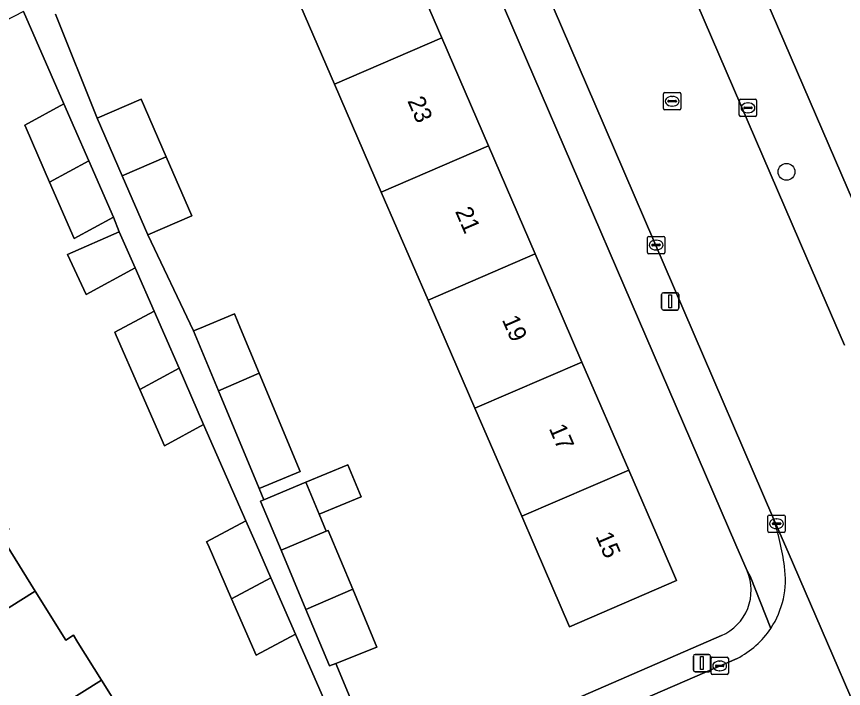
# Model space of a CAD drawing. Extents: x 159352 to 160617, y 385888 to 387323.
# Drawn here: x 159522.32 to 159569.99, y 386241.72 to 386280.46 of the extents above; entities that cross this region are included whole.
import ezdxf

# ---------------------------------------------------------------- set-up
doc = ezdxf.new("R2010")
doc.units = 0
for name, color, linetype in [('IMGEO_Boom', 7, 'Continuous'), ('IMGEO_Erf', 7, 'Continuous'), ('IMGEO_Kolk', 7, 'Continuous'), ('IMGEO_Lichtmast', 7, 'Continuous'), ('IMGEO_Pand', 7, 'Continuous'), ('IMGEO_Pand_nummerreeks', 7, 'Continuous'), ('IMGEO_Rijbaan_lokaal_gesloten', 7, 'Continuous'), ('IMGEO_Rijbaan_lokaal_open', 7, 'Continuous'), ('IMGEO_Rioolput', 7, 'Continuous'), ('IMGEO_Voetpad_open', 7, 'Continuous')]:
    doc.layers.add(name, color=color, linetype=linetype)

msp = doc.modelspace()

# ---------------------------------------------------------------- linework, layer by layer
at = {"layer": 'IMGEO_Boom'}
msp.add_circle((159566.708, 386271.508), 0.489, dxfattribs=at)
at = {"layer": 'IMGEO_Erf'}
msp.add_lwpolyline([(159586.767, 386297.278), (159584.382, 386296.255), (159582.984, 386299.512), (159581.576, 386302.794), (159583.961, 386303.817), (159582.164, 386307.956), (159579.779, 386306.933), (159578.382, 386310.188), (159576.973, 386313.472), (159579.358, 386314.495), (159576.968, 386320.066), (159553.272, 386309.836), (159574.53, 386260.594), (159598.082, 386270.879), (159595.973, 386275.922), (159593.588, 386274.899), (159592.19, 386278.156), (159590.782, 386281.438), (159593.167, 386282.461), (159591.371, 386286.6), (159588.986, 386285.577), (159587.589, 386288.833), (159586.18, 386292.116), (159588.565, 386293.139)], close=True, dxfattribs=at)
for points in [[(159564.438, 386248.501), (159563.791, 386250), (159542.657, 386298.98)], [(159544.148, 386285.464), (159546.84, 386279.234), (159549.532, 386273.004), (159552.224, 386266.774), (159554.916, 386260.543), (159557.608, 386254.313), (159559.472, 386250), (159560.36, 386247.944), (159554.191, 386245.279), (159552.208, 386249.869), (159552.151, 386250), (159551.44, 386251.649), (159548.742, 386257.876), (159546.044, 386264.104), (159543.345, 386270.332)], [(159533.356, 386250), (159533.278, 386250.179), (159535.541, 386251.392), (159533.104, 386256.934), (159530.84, 386255.721), (159529.422, 386258.968), (159528.064, 386262.076), (159527.986, 386262.255), (159530.249, 386263.468), (159529.148, 386265.966), (159526.338, 386264.429), (159525.251, 386266.744), (159528.237, 386268.049), (159527.904, 386268.885), (159525.64, 386267.672), (159524.221, 386270.92), (159522.864, 386274.027), (159522.786, 386274.206), (159525.049, 386275.419), (159522.717, 386280.742), (159520.433, 386279.575), (159518.975, 386282.911)], [(159543.345, 386270.332), (159540.647, 386276.559), (159537.949, 386282.787)], [(159524.563, 386280.591), (159526.962, 386274.606), (159529.494, 386275.704), (159530.942, 386272.367), (159532.418, 386268.965), (159529.886, 386267.867), (159532.525, 386262.332), (159532.873, 386262.477), (159534.879, 386263.313), (159535.227, 386262.477), (159536.303, 386259.895), (159538.664, 386254.23), (159536.31, 386253.249), (159536.578, 386252.606), (159538.998, 386253.613), (159541.41, 386254.617), (159542.177, 386252.774), (159539.765, 386251.77), (159540.174, 386250.789), (159540.287, 386250.836), (159541.701, 386247.443), (159543.09, 386244.109), (159540.72, 386243.167), (159543.566, 386236.338), (159562.96, 386244.778)], [(159521.73, 386250), (159523.399, 386247.331), (159525.161, 386244.513), (159525.599, 386244.788), (159525.854, 386244.381), (159527.215, 386242.204), (159528.504, 386240.141)], [(159522.371, 386227.221), (159526.489, 386229.016), (159542.159, 386235.726), (159542.352, 386235.81), (159538.396, 386244.858), (159536.132, 386243.645), (159534.713, 386246.893), (159533.356, 386250)]]:
    msp.add_lwpolyline(points, dxfattribs=at)
msp.add_arc((159561.838, 386247.378), 2.832, 293.3429, 23.3518, dxfattribs=at)
at = {"layer": 'IMGEO_Kolk'}
for p, q in [((159563.985, 386274.771), (159563.985, 386275.623)), ((159564.06, 386275.697), (159564.912, 386275.697)), ((159564.473, 386275.477), (159564.498, 386275.477)), ((159564.986, 386275.623), (159564.986, 386274.771)), ((159564.244, 386275.191), (159564.244, 386275.203)), ((159564.682, 386275.154), (159564.284, 386275.154)), ((159564.287, 386275.24), (159564.685, 386275.24)), ((159564.496, 386274.917), (159564.471, 386274.917)), ((159564.728, 386275.203), (159564.728, 386275.191)), ((159564.912, 386274.697), (159564.06, 386274.697)), ((159558.762, 386267.787), (159559.614, 386267.787)), ((159558.687, 386266.861), (159558.687, 386267.713)), ((159558.946, 386267.281), (159558.946, 386267.293)), ((159558.989, 386267.33), (159559.387, 386267.33)), ((159559.175, 386267.567), (159559.2, 386267.567)), ((159559.43, 386267.293), (159559.43, 386267.281)), ((159559.688, 386267.713), (159559.688, 386266.861)), ((159559.384, 386267.244), (159558.986, 386267.244)), ((159559.198, 386267.007), (159559.173, 386267.007)), ((159559.614, 386266.787), (159558.762, 386266.787)), ((159565.635, 386250.796), (159565.635, 386251.648)), ((159565.71, 386251.722), (159566.562, 386251.722)), ((159566.636, 386251.648), (159566.636, 386250.796)), ((159565.894, 386251.216), (159565.894, 386251.228)), ((159566.332, 386251.179), (159565.934, 386251.179)), ((159565.937, 386251.265), (159566.335, 386251.265)), ((159566.123, 386251.502), (159566.148, 386251.502)), ((159566.378, 386251.228), (159566.378, 386251.216)), ((159566.562, 386250.722), (159565.71, 386250.722)), ((159566.146, 386250.942), (159566.121, 386250.942)), ((159562.355, 386242.599), (159562.355, 386243.451)), ((159562.43, 386243.525), (159563.282, 386243.525)), ((159563.356, 386243.451), (159563.356, 386242.599)), ((159562.614, 386243.019), (159562.614, 386243.031)), ((159563.052, 386242.982), (159562.654, 386242.982)), ((159562.657, 386243.068), (159563.055, 386243.068)), ((159562.843, 386243.305), (159562.868, 386243.305)), ((159563.098, 386243.031), (159563.098, 386243.019)), ((159563.282, 386242.525), (159562.43, 386242.525)), ((159562.866, 386242.745), (159562.841, 386242.745))]:
    msp.add_line(p, q, dxfattribs=at)
for points in [[(159563.985, 386274.771), (159563.985, 386275.623)], [(159564.06, 386275.697), (159564.912, 386275.697)], [(159564.986, 386275.623), (159564.986, 386274.771)], [(159564.912, 386274.697), (159564.06, 386274.697)], [(159558.762, 386267.787), (159559.614, 386267.787)], [(159558.687, 386266.861), (159558.687, 386267.713)], [(159559.688, 386267.713), (159559.688, 386266.861)], [(159559.614, 386266.787), (159558.762, 386266.787)], [(159565.635, 386250.796), (159565.635, 386251.648)], [(159565.71, 386251.722), (159566.562, 386251.722)], [(159566.636, 386251.648), (159566.636, 386250.796)], [(159566.562, 386250.722), (159565.71, 386250.722)], [(159562.355, 386242.599), (159562.355, 386243.451)], [(159562.43, 386243.525), (159563.282, 386243.525)], [(159563.356, 386243.451), (159563.356, 386242.599)], [(159563.282, 386242.525), (159562.43, 386242.525)]]:
    msp.add_lwpolyline(points, dxfattribs=at)
for centre, radius, start, end in [((159564.062, 386275.621), 0.0765, 91.552, 178.448), ((159564.062, 386275.621), 0.0765, 91.552, 178.448), ((159564.91, 386275.621), 0.0765, 1.552, 88.448), ((159564.91, 386275.621), 0.0765, 1.552, 88.448), ((159564.284, 386275.2), 0.0403, 85.8775, 175.7526), ((159564.281, 386275.19), 0.0366, 178.938, 274.7102), ((159564.685, 386275.197), 0.043, 264.8664, 352.4533), ((159564.689, 386275.202), 0.0386, 1.7309, 96.639), ((159564.062, 386274.773), 0.0765, 181.552, 268.448), ((159564.062, 386274.773), 0.0765, 181.552, 268.448), ((159564.91, 386274.773), 0.0765, 271.552, 358.448), ((159564.91, 386274.773), 0.0765, 271.552, 358.448), ((159558.764, 386267.711), 0.0765, 91.552, 178.448), ((159558.764, 386267.711), 0.0765, 91.552, 178.448), ((159559.612, 386267.711), 0.0765, 1.552, 88.448), ((159559.612, 386267.711), 0.0765, 1.552, 88.448), ((159558.986, 386267.29), 0.0403, 85.8775, 175.7526), ((159558.983, 386267.28), 0.0366, 178.938, 274.7102), ((159559.387, 386267.287), 0.043, 264.8664, 352.4533), ((159559.391, 386267.292), 0.0386, 1.7309, 96.639), ((159558.764, 386266.863), 0.0765, 181.552, 268.448), ((159558.764, 386266.863), 0.0765, 181.552, 268.448), ((159559.612, 386266.863), 0.0765, 271.552, 358.448), ((159559.612, 386266.863), 0.0765, 271.552, 358.448), ((159565.712, 386251.646), 0.0765, 91.552, 178.448), ((159565.712, 386251.646), 0.0765, 91.552, 178.448), ((159566.56, 386251.646), 0.0765, 1.552, 88.448), ((159566.56, 386251.646), 0.0765, 1.552, 88.448), ((159565.934, 386251.225), 0.0403, 85.8775, 175.7526), ((159565.931, 386251.215), 0.0366, 178.938, 274.7102), ((159566.335, 386251.222), 0.043, 264.8664, 352.4533), ((159566.339, 386251.227), 0.0386, 1.7309, 96.639), ((159565.712, 386250.798), 0.0765, 181.552, 268.448), ((159565.712, 386250.798), 0.0765, 181.552, 268.448), ((159566.56, 386250.798), 0.0765, 271.552, 358.448), ((159566.56, 386250.798), 0.0765, 271.552, 358.448), ((159562.432, 386243.449), 0.0765, 91.552, 178.448), ((159562.432, 386243.449), 0.0765, 91.552, 178.448), ((159563.28, 386243.449), 0.0765, 1.552, 88.448), ((159563.28, 386243.449), 0.0765, 1.552, 88.448), ((159562.654, 386243.028), 0.0403, 85.8775, 175.7526), ((159562.651, 386243.018), 0.0366, 178.938, 274.7102), ((159563.055, 386243.025), 0.043, 264.8664, 352.4533), ((159563.059, 386243.03), 0.0386, 1.7309, 96.639), ((159562.432, 386242.601), 0.0765, 181.552, 268.448), ((159562.432, 386242.601), 0.0765, 181.552, 268.448), ((159563.28, 386242.601), 0.0765, 271.552, 358.448), ((159563.28, 386242.601), 0.0765, 271.552, 358.448)]:
    msp.add_arc(centre, radius, start, end, dxfattribs=at)
for centre, major_axis, ratio, start_param, end_param in [((159564.472, 386275.197), (-0.387, 0.002), 0.722429, 4.712389, 7.853982), ((159564.497, 386275.197), (-0.39, 0.002), 0.717154, 1.570796, 4.712389), ((159559.174, 386267.287), (-0.387, 0.002), 0.722429, 4.712389, 7.853982), ((159559.199, 386267.287), (-0.39, 0.002), 0.717154, 1.570796, 4.712389), ((159566.122, 386251.222), (-0.387, 0.002), 0.722429, 4.712389, 7.853982), ((159566.147, 386251.222), (-0.39, 0.002), 0.717154, 1.570796, 4.712389), ((159562.842, 386243.025), (-0.387, 0.002), 0.722429, 4.712389, 7.853982), ((159562.867, 386243.025), (-0.39, 0.002), 0.717154, 1.570796, 4.712389)]:
    msp.add_ellipse(centre, major_axis=major_axis, ratio=ratio, start_param=start_param, end_param=end_param, dxfattribs=at)
at = {"layer": 'IMGEO_Lichtmast'}
for p, q in [((159559.509, 386263.639), (159559.509, 386264.439)), ((159559.509, 386264.439), (159559.509, 386263.639)), ((159559.609, 386264.539), (159560.399, 386264.539)), ((159560.399, 386264.539), (159559.609, 386264.539)), ((159560.499, 386264.439), (159560.499, 386263.639)), ((159560.499, 386263.639), (159560.499, 386264.439)), ((159560.399, 386263.539), (159559.609, 386263.539)), ((159559.609, 386263.539), (159560.399, 386263.539)), ((159561.336, 386242.784), (159561.336, 386243.584)), ((159561.336, 386243.584), (159561.336, 386242.784)), ((159561.436, 386243.684), (159562.226, 386243.684)), ((159562.226, 386243.684), (159561.436, 386243.684)), ((159562.326, 386243.584), (159562.326, 386242.784)), ((159562.326, 386242.784), (159562.326, 386243.584)), ((159562.226, 386242.684), (159561.436, 386242.684)), ((159561.436, 386242.684), (159562.226, 386242.684))]:
    msp.add_line(p, q, dxfattribs=at)
for points in [[(159559.929, 386264.414), (159560.079, 386264.414), (159560.079, 386263.664), (159559.929, 386263.664), (159559.929, 386264.414)], [(159561.756, 386243.559), (159561.906, 386243.559), (159561.906, 386242.809), (159561.756, 386242.809), (159561.756, 386243.559)]]:
    msp.add_lwpolyline(points, dxfattribs=at)
for centre, start, end in [((159559.609, 386264.439), 90, 180), ((159559.609, 386264.439), 90, 180), ((159560.399, 386264.439), 0, 90), ((159560.399, 386264.439), 360, 90), ((159559.609, 386263.639), 180, 270), ((159559.609, 386263.639), 180, 270), ((159560.399, 386263.639), 270, 0), ((159560.399, 386263.639), 270, 0), ((159561.436, 386243.584), 90, 180), ((159561.436, 386243.584), 90, 180), ((159562.226, 386243.584), 0, 90), ((159562.226, 386243.584), 360, 90), ((159561.436, 386242.784), 180, 270), ((159561.436, 386242.784), 180, 270), ((159562.226, 386242.784), 270, 0), ((159562.226, 386242.784), 270, 0)]:
    msp.add_arc(centre, 0.1, start, end, dxfattribs=at)
at = {"layer": 'IMGEO_Pand'}
for points in [[(159537.949, 386282.787), (159540.647, 386276.559), (159546.84, 386279.234), (159544.148, 386285.464)], [(159540.647, 386276.559), (159543.345, 386270.332), (159549.532, 386273.004), (159546.84, 386279.234)], [(159525.657, 386274.027), (159525.049, 386275.419), (159522.786, 386274.206), (159522.864, 386274.027), (159524.221, 386270.92), (159526.484, 386272.133)], [(159529.494, 386275.704), (159526.962, 386274.606), (159528.409, 386271.273), (159530.942, 386272.367)], [(159543.345, 386270.332), (159546.044, 386264.104), (159552.224, 386266.774), (159549.532, 386273.004)], [(159525.64, 386267.672), (159527.904, 386268.885), (159526.484, 386272.133), (159524.221, 386270.92)], [(159529.886, 386267.867), (159532.418, 386268.965), (159530.942, 386272.367), (159528.409, 386271.273)], [(159528.237, 386268.049), (159525.251, 386266.744), (159526.338, 386264.429), (159529.148, 386265.966)], [(159554.916, 386260.543), (159552.224, 386266.774), (159546.044, 386264.104), (159548.742, 386257.876)], [(159530.857, 386262.076), (159530.249, 386263.468), (159527.986, 386262.255), (159528.064, 386262.076), (159529.422, 386258.968), (159531.685, 386260.182)], [(159535.227, 386262.477), (159534.879, 386263.313), (159532.873, 386262.477), (159532.525, 386262.332), (159533.962, 386258.884), (159536.303, 386259.895)], [(159530.84, 386255.721), (159533.104, 386256.934), (159531.685, 386260.182), (159529.422, 386258.968)], [(159557.608, 386254.313), (159554.916, 386260.543), (159548.742, 386257.876), (159551.44, 386251.649)], [(159536.31, 386253.249), (159538.664, 386254.23), (159536.303, 386259.895), (159533.962, 386258.884)], [(159538.998, 386253.613), (159539.765, 386251.77), (159542.177, 386252.774), (159541.41, 386254.617)], [(159551.44, 386251.649), (159552.151, 386250), (159552.208, 386249.869), (159554.191, 386245.279), (159560.36, 386247.944), (159559.472, 386250), (159557.608, 386254.313)], [(159539.765, 386251.77), (159538.998, 386253.613), (159536.578, 386252.606), (159536.389, 386252.527), (159537.567, 386249.702), (159540.174, 386250.789)], [(159515.079, 386250), (159511.972, 386248.058), (159515.51, 386242.4), (159523.399, 386247.331), (159521.73, 386250), (159521.366, 386250.582), (159521.893, 386250.912), (159520.388, 386253.319)], [(159536.976, 386248.106), (159536.149, 386250), (159535.541, 386251.392), (159533.278, 386250.179), (159533.356, 386250), (159534.713, 386246.893)], [(159540.174, 386250.789), (159537.567, 386249.702), (159538.995, 386246.273), (159541.701, 386247.443), (159540.287, 386250.836)], [(159534.713, 386246.893), (159536.132, 386243.645), (159538.396, 386244.858), (159536.976, 386248.106)], [(159515.51, 386242.4), (159518.888, 386236.998), (159527.215, 386242.204), (159525.854, 386244.381), (159525.599, 386244.788), (159525.161, 386244.513), (159523.399, 386247.331)], [(159541.701, 386247.443), (159538.995, 386246.273), (159540.351, 386243.021), (159540.72, 386243.167), (159543.09, 386244.109)], [(159530.018, 386236.229), (159529.881, 386236.449), (159527.84, 386239.726), (159528.504, 386240.141), (159527.215, 386242.204), (159518.888, 386236.998), (159522.223, 386231.664), (159521.756, 386231.372), (159521.895, 386231.149)]]:
    msp.add_lwpolyline(points, close=True, dxfattribs=at)
at = {"layer": 'IMGEO_Rijbaan_lokaal_gesloten'}
for points in [[(159570.042, 386261.524), (159567.886, 386266.536), (159551.394, 386304.776), (159550.003, 386308.002), (159549.323, 386309.577), (159548.845, 386310.685), (159547.269, 386314.331), (159527.379, 386360.366), (159525.194, 386365.458), (159515.604, 386381.536), (159500.36, 386405.492), (159500, 386406.055), (159471.301, 386450.928)], [(159528.006, 386339.414), (159538.567, 386315.088), (159538.773, 386314.614), (159545.199, 386299.697), (159555.665, 386275.434), (159565.922, 386251.602), (159566.795, 386249.573), (159572.932, 386235.406)]]:
    msp.add_lwpolyline(points, dxfattribs=at)
at = {"layer": 'IMGEO_Rijbaan_lokaal_open'}
for points in [[(159572.998, 386235.252), (159572.932, 386235.406), (159566.795, 386249.573), (159565.922, 386251.602)], [(159563.862, 386243.459), (159537.723, 386232.139), (159523.105, 386225.766)]]:
    msp.add_lwpolyline(points, dxfattribs=at)
for centre, radius, start, end in [((159551.498, 386246.72), 15.228, 7.6824, 18.6977), ((159561.572, 386247.989), 5.075, 326.4739, 8.6929), ((159561.576, 386247.983), 5.069, 296.8113, 326.5107)]:
    msp.add_arc(centre, radius, start, end, dxfattribs=at)
at = {"layer": 'IMGEO_Rioolput'}
for p, q in [((159559.614, 386275.152), (159559.614, 386276.004)), ((159559.689, 386276.078), (159560.541, 386276.078)), ((159560.102, 386275.858), (159560.127, 386275.858)), ((159560.615, 386276.004), (159560.615, 386275.152)), ((159559.873, 386275.572), (159559.873, 386275.584)), ((159560.311, 386275.535), (159559.913, 386275.535)), ((159559.916, 386275.621), (159560.314, 386275.621)), ((159560.357, 386275.584), (159560.357, 386275.572)), ((159560.541, 386275.078), (159559.689, 386275.078)), ((159560.125, 386275.298), (159560.1, 386275.298))]:
    msp.add_line(p, q, dxfattribs=at)
for points in [[(159559.614, 386275.152), (159559.614, 386276.004)], [(159559.689, 386276.078), (159560.541, 386276.078)], [(159560.615, 386276.004), (159560.615, 386275.152)], [(159560.541, 386275.078), (159559.689, 386275.078)]]:
    msp.add_lwpolyline(points, dxfattribs=at)
for centre, radius, start, end in [((159559.691, 386276.002), 0.0765, 91.552, 178.448), ((159559.691, 386276.002), 0.0765, 91.552, 178.448), ((159560.539, 386276.002), 0.0765, 1.552, 88.448), ((159560.539, 386276.002), 0.0765, 1.552, 88.448), ((159559.913, 386275.581), 0.0403, 85.8775, 175.7526), ((159559.91, 386275.571), 0.0366, 178.938, 274.7102), ((159560.314, 386275.578), 0.043, 264.8664, 352.4533), ((159560.318, 386275.583), 0.0386, 1.7309, 96.639), ((159559.691, 386275.154), 0.0765, 181.552, 268.448), ((159559.691, 386275.154), 0.0765, 181.552, 268.448), ((159560.539, 386275.154), 0.0765, 271.552, 358.448), ((159560.539, 386275.154), 0.0765, 271.552, 358.448)]:
    msp.add_arc(centre, radius, start, end, dxfattribs=at)
for centre, major_axis, ratio, start_param, end_param in [((159560.101, 386275.578), (-0.387, 0.002), 0.722429, 4.712389, 7.853982), ((159560.126, 386275.578), (-0.39, 0.002), 0.717154, 1.570796, 4.712389)]:
    msp.add_ellipse(centre, major_axis=major_axis, ratio=ratio, start_param=start_param, end_param=end_param, dxfattribs=at)
at = {"layer": 'IMGEO_Voetpad_open'}
for points in [[(159525.008, 386366.09), (159525.194, 386365.458), (159527.379, 386360.366), (159547.269, 386314.331), (159547.528, 386314.443), (159548.483, 386314.854), (159550.054, 386311.206), (159549.099, 386310.795), (159548.845, 386310.685), (159549.323, 386309.577), (159550.003, 386308.002), (159550.259, 386308.112), (159551.214, 386308.525), (159552.608, 386305.301), (159551.653, 386304.888), (159551.394, 386304.776), (159567.886, 386266.536), (159570.042, 386261.524)], [(159590.076, 386217.449), (159590.496, 386217.129), (159590.942, 386216.848), (159591.412, 386216.607), (159591.902, 386216.41), (159592.407, 386216.257), (159592.924, 386216.15), (159593.448, 386216.089), (159593.796, 386216.08), (159591.656, 386220.879), (159591.643, 386220.955), (159579.104, 386250), (159575.005, 386259.494), (159574.53, 386260.594), (159553.272, 386309.836)], [(159555.665, 386275.434), (159545.199, 386299.697)], [(159542.657, 386298.98), (159563.791, 386250), (159564.438, 386248.501), (159564.614, 386248.189), (159565.803, 386245.186)], [(159522.717, 386280.742), (159525.049, 386275.419), (159525.657, 386274.027), (159526.484, 386272.133), (159527.904, 386268.885), (159528.237, 386268.049), (159529.148, 386265.966), (159530.249, 386263.468), (159530.857, 386262.076), (159531.685, 386260.182), (159533.104, 386256.934), (159535.541, 386251.392), (159536.149, 386250), (159536.976, 386248.106), (159538.396, 386244.858), (159542.352, 386235.81)], [(159543.566, 386236.338), (159540.72, 386243.167), (159540.351, 386243.021), (159538.995, 386246.273), (159537.567, 386249.702), (159536.389, 386252.527), (159536.578, 386252.606), (159536.31, 386253.249), (159533.962, 386258.884), (159532.525, 386262.332), (159529.886, 386267.867), (159528.409, 386271.273), (159526.962, 386274.606), (159524.563, 386280.591)], [(159565.922, 386251.602), (159555.665, 386275.434)], [(159565.803, 386245.186), (159564.614, 386248.189), (159564.438, 386248.501)], [(159562.96, 386244.778), (159543.566, 386236.338), (159542.352, 386235.81), (159542.159, 386235.726), (159526.489, 386229.016), (159522.371, 386227.221)], [(159537.723, 386232.139), (159563.862, 386243.459)]]:
    msp.add_lwpolyline(points, dxfattribs=at)
for centre, radius, start, end in [((159551.498, 386246.72), 15.228, 7.6824, 18.6977), ((159561.572, 386247.989), 5.075, 326.4739, 8.6929), ((159561.838, 386247.378), 2.832, 293.3429, 23.3518), ((159561.576, 386247.983), 5.069, 296.8113, 326.5107)]:
    msp.add_arc(centre, radius, start, end, dxfattribs=at)

# ---------------------------------------------------------------- texts
at = {"layer": 'IMGEO_Pand_nummerreeks'}
for s, rotation, p in [('23', 293.3684, (159544.835, 386275.605)), ('21', 293.3684, (159547.588, 386269.234)), ('19', 293.3684, (159550.287, 386262.987)), ('17', 293.3684, (159552.995, 386256.72)), ('15', 293.3688, (159555.682, 386250.504))]:
    msp.add_text(s, height=1, rotation=rotation, dxfattribs=at).set_placement(p)

doc.saveas('drawing.dxf')
